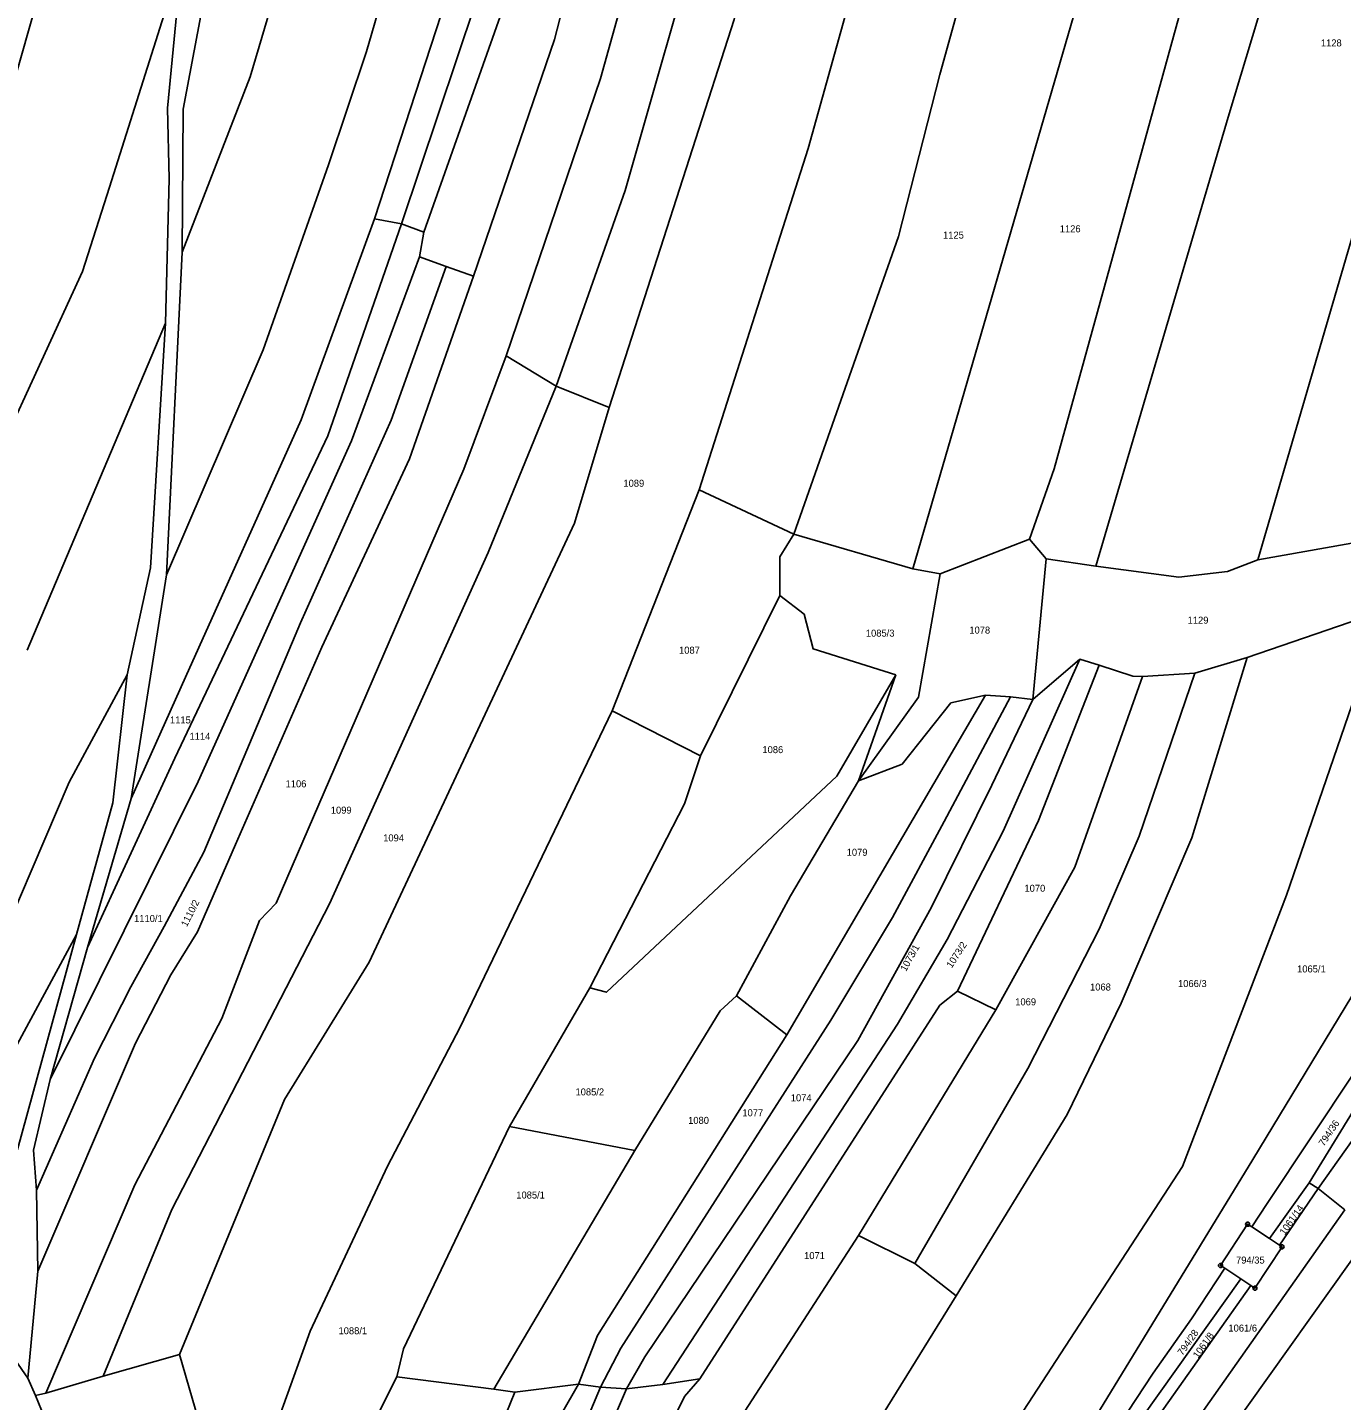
# Model space of a CAD drawing. Extents: x -680203 to -673936, y -1102717 to -1093650.
# Drawn here: x -676982.3 to -676663.1, y -1100543.4 to -1100209.9 of the extents above; entities that cross this region are included whole.
import ezdxf

# ---------------------------------------------------------------- set-up
doc = ezdxf.new("R2010")
doc.units = 0
for name, color, linetype in [('_Ideová část', 7, 'Continuous'), ('SOxx02xx_Koleje_param další_Popis10', 7, 'Continuous'), ('SOxxxxxx_Osa_bod_P', 7, 'Continuous'), ('x_prac', 7, 'Continuous')]:
    doc.layers.add(name, color=color, linetype=linetype)

msp = doc.modelspace()

# ---------------------------------------------------------------- linework, layer by layer
at = {"layer": '_Ideová část'}
msp.add_circle((-676417.7, -1099401.52), 1287.12, dxfattribs=at)
at = {"layer": 'SOxx02xx_Koleje_param další_Popis10'}
for centre, radius in [((-676685.96, -1100500.55), 0.5), ((-676685.96, -1100500.55), 0.0303), ((-676677.6, -1100506.04), 0.5), ((-676677.6, -1100506.04), 0.0303), ((-676692.53, -1100510.58), 0.5), ((-676692.53, -1100510.58), 0.0303), ((-676684.18, -1100516.07), 0.5), ((-676684.18, -1100516.07), 0.0303)]:
    msp.add_circle(centre, radius, dxfattribs=at)
at = {"layer": 'x_prac'}
for p, q in [((-676767.27, -1100341.41), (-676724.3, -1100193.5)), ((-676898.02, -1100256.36), (-676891.46, -1100257.57)), ((-676891.46, -1100257.57), (-676886.06, -1100259.58)), ((-676886.06, -1100259.58), (-676887.12, -1100265.62)), ((-676944.76, -1100264.49), (-676948.54, -1100342.83)), ((-676880.66, -1100267.94), (-676887.12, -1100265.62)), ((-676873.96, -1100270.31), (-676880.66, -1100267.94)), ((-676982.38, -1100361.13), (-676948.83, -1100281.73)), ((-676853.92, -1100297.01), (-676866.03, -1100289.67)), ((-676853.92, -1100297.01), (-676841.06, -1100302.16)), ((-676819.18, -1100322.21), (-676840.3, -1100375.9)), ((-676796.14, -1100333), (-676819.18, -1100322.21)), ((-676767.27, -1100341.41), (-676796.14, -1100333)), ((-676738.93, -1100334.2), (-676760.66, -1100342.56)), ((-676734.89, -1100338.92), (-676738.93, -1100334.2)), ((-676652.04, -1100333.59), (-676683.44, -1100339.21)), ((-676760.66, -1100342.56), (-676767.27, -1100341.41)), ((-676738.1, -1100373.08), (-676734.89, -1100338.92)), ((-676734.89, -1100338.92), (-676722.82, -1100340.74)), ((-676948.54, -1100342.83), (-676957.17, -1100397.12)), ((-676799.59, -1100347.88), (-676818.82, -1100386.83)), ((-676686.03, -1100362.9), (-676652.72, -1100351.42)), ((-676726.73, -1100363.32), (-676738.1, -1100373.08)), ((-676722, -1100364.81), (-676726.73, -1100363.32)), ((-676686.03, -1100362.9), (-676698.75, -1100366.71)), ((-676780.44, -1100392.88), (-676771.4, -1100367.1)), ((-676698.75, -1100366.71), (-676711.52, -1100367.56)), ((-676749.6, -1100372.04), (-676797.87, -1100454.52)), ((-676743.53, -1100372.5), (-676749.6, -1100372.04)), ((-676738.1, -1100373.08), (-676743.53, -1100372.5)), ((-676599.1, -1100372.85), (-676671.02, -1100490.52)), ((-676840.3, -1100375.9), (-676818.82, -1100386.83)), ((-676957.17, -1100397.12), (-676967.74, -1100433.32)), ((-677006.76, -1100497.35), (-676970.38, -1100430.21)), ((-676984.75, -1100482.44), (-676970.38, -1100430.21)), ((-676967.74, -1100433.32), (-676976.83, -1100465.42)), ((-676845.71, -1100443.11), (-676865.27, -1100476.84)), ((-676756.45, -1100443.92), (-676747.14, -1100448.5)), ((-676810.09, -1100445.08), (-676797.87, -1100454.52)), ((-676747.14, -1100448.5), (-676780.48, -1100503.29)), ((-676834.82, -1100482.66), (-676865.27, -1100476.84)), ((-676834.82, -1100482.66), (-676869.08, -1100540.62)), ((-676680.65, -1100504.04), (-676671.02, -1100490.52)), ((-676671.02, -1100490.52), (-676668.81, -1100491.87)), ((-676980.09, -1100492.28), (-676979.79, -1100511.97)), ((-676668.81, -1100491.87), (-676678.23, -1100505.62)), ((-676662.38, -1100497.02), (-676668.81, -1100491.87)), ((-676684.93, -1100501.22), (-676681.21, -1100495.55)), ((-676684.93, -1100501.22), (-676680.65, -1100504.04)), ((-676766.78, -1100510.05), (-676780.48, -1100503.29)), ((-676656.45, -1100503.31), (-676734.48, -1100612.67)), ((-676680.65, -1100504.04), (-676678.23, -1100505.62)), ((-676756.75, -1100517.94), (-676766.78, -1100510.05)), ((-676691.51, -1100511.25), (-676699.55, -1100523.5)), ((-676687.61, -1100513.82), (-676691.51, -1100511.25)), ((-676979.79, -1100511.97), (-676982.26, -1100537.96)), ((-676685.15, -1100515.43), (-676687.61, -1100513.82)), ((-676685.15, -1100515.43), (-676708.64, -1100548.6)), ((-676982.26, -1100537.96), (-676985.3, -1100533.48)), ((-676945.43, -1100532.22), (-676963.91, -1100537.42)), ((-676932.04, -1100577.55), (-676945.43, -1100532.22)), ((-676980.34, -1100542.12), (-676982.26, -1100537.96)), ((-676963.91, -1100537.42), (-676977.86, -1100541.58)), ((-676869.08, -1100540.62), (-676892.64, -1100537.59)), ((-676819.04, -1100538.06), (-676827.96, -1100539.46)), ((-676977.86, -1100541.58), (-676980.34, -1100542.12)), ((-676869.08, -1100540.62), (-676863.95, -1100541.37)), ((-676863.95, -1100541.37), (-676867.1, -1100549.1)), ((-676863.95, -1100541.37), (-676848.49, -1100539.36)), ((-676836.81, -1100540.51), (-676855.96, -1100585.23)), ((-676843.12, -1100540.11), (-676848.49, -1100539.36)), ((-676843.12, -1100540.11), (-676836.81, -1100540.51)), ((-676827.96, -1100539.46), (-676836.81, -1100540.51))]:
    msp.add_line(p, q, dxfattribs=at)
for points in [[(-676852.97, -1099963.37), (-676871.25, -1100010.09), (-676880.21, -1100038.38), (-676912.98, -1100170.46), (-676928.22, -1100221.86), (-676944.76, -1100264.49)], [(-676832.33, -1099978.57), (-676846.33, -1100015.31), (-676860.13, -1100061.44), (-676865.93, -1100085.99), (-676885.37, -1100165.52), (-676899.93, -1100215.78), (-676909.23, -1100243.24), (-676925.09, -1100288.23), (-676948.54, -1100342.83)], [(-676818.5, -1099987.94), (-676834, -1100028.88), (-676847.18, -1100072.58), (-676874.39, -1100183.83), (-676898.02, -1100256.36)], [(-676813, -1099991.43), (-676826.07, -1100025.67), (-676844.77, -1100091), (-676869.02, -1100190.66), (-676891.46, -1100257.57)], [(-676807.78, -1099995.89), (-676820.24, -1100028.68), (-676832.9, -1100071.53), (-676860.03, -1100186.08), (-676886.06, -1100259.58)], [(-676929.95, -1100002.62), (-676929.46, -1100019.25), (-676930.8, -1100030.6), (-676932.64, -1100127.91), (-676936.76, -1100188.46), (-676944.46, -1100229.71), (-676944.76, -1100264.49)], [(-676797.34, -1100005.37), (-676810.45, -1100044.36), (-676842.08, -1100165.38), (-676854.28, -1100212.81), (-676873.96, -1100270.31)], [(-676787.75, -1100016.21), (-676789.89, -1100029.15), (-676797.21, -1100045.78), (-676823.4, -1100151.64), (-676831.1, -1100179.02), (-676843.11, -1100222.3), (-676866.03, -1100289.67)], [(-676778.87, -1100029.77), (-676780.86, -1100040.63), (-676793.89, -1100078.3), (-676817.44, -1100180.64), (-676837.15, -1100249.46), (-676853.92, -1100297.01)], [(-677051.71, -1100374.96), (-677019.91, -1100315.99), (-677002.11, -1100277.08), (-676995.7, -1100258.32), (-676964.21, -1100147.66), (-676935.17, -1100035.85)], [(-676769.95, -1100040.41), (-676772.23, -1100054.51), (-676782.94, -1100082.39), (-676792.5, -1100134.89), (-676810.64, -1100207.94), (-676841.06, -1100302.16)], [(-676819.18, -1100322.21), (-676792.7, -1100239.32), (-676770.41, -1100159.45), (-676745.08, -1100056.3)], [(-676722.82, -1100340.74), (-676690.72, -1100231.69), (-676683.25, -1100206.99), (-676671.13, -1100161.01), (-676662.13, -1100117.85), (-676661.87, -1100105.66)], [(-676683.44, -1100339.21), (-676652.22, -1100232.22), (-676635.33, -1100177.13), (-676628.45, -1100135.54)], [(-676796.14, -1100333), (-676770.79, -1100260.64), (-676760.73, -1100221.29), (-676750.81, -1100185.7)], [(-676988.87, -1100312.57), (-676968.95, -1100269.16), (-676962.39, -1100248.72), (-676945.53, -1100195.46)], [(-676948.83, -1100281.73), (-676947.92, -1100246.65), (-676948.3, -1100229.49), (-676946.01, -1100206), (-676945.53, -1100195.46)], [(-676738.93, -1100334.2), (-676732.97, -1100317.13), (-676700.28, -1100198.82)], [(-676891.46, -1100257.57), (-676909.38, -1100309.12), (-676946.55, -1100387.39), (-676967.74, -1100433.32)], [(-676898.02, -1100256.36), (-676915.87, -1100305.22), (-676943.96, -1100367.68), (-676957.17, -1100397.12)], [(-676980.09, -1100492.28), (-676966, -1100460.24), (-676957.24, -1100442.92), (-676949.09, -1100428.25), (-676939.46, -1100410.16), (-676915.97, -1100354.49), (-676893.96, -1100305.28), (-676880.66, -1100267.94)], [(-676887.12, -1100265.62), (-676903.59, -1100310.26), (-676940.88, -1100392.99), (-676976.83, -1100465.42)], [(-676873.96, -1100270.31), (-676889.51, -1100314.66), (-676910.84, -1100360.4), (-676931.76, -1100408.34), (-676940.99, -1100429.55), (-676947.47, -1100439.99), (-676956.07, -1100456.57), (-676979.79, -1100511.97)], [(-676958.12, -1100367.13), (-676952.44, -1100341.14), (-676948.83, -1100281.73)], [(-676866.03, -1100289.67), (-676876.36, -1100317.14), (-676921.91, -1100422.54), (-676925.92, -1100426.78), (-676935.07, -1100450.62), (-676956.24, -1100490.97), (-676977.86, -1100541.58)], [(-676668.81, -1100491.87), (-676616.87, -1100418.65), (-676547.57, -1100328.93), (-676539.85, -1100320.67), (-676513.07, -1100289.65)], [(-676853.92, -1100297.01), (-676870.44, -1100337.43), (-676908.93, -1100422.76), (-676947.27, -1100496.95), (-676963.91, -1100537.42)], [(-676841.06, -1100302.16), (-676849.47, -1100330.33), (-676899.34, -1100436.91), (-676919.9, -1100470.29), (-676945.43, -1100532.22)], [(-676796.14, -1100333), (-676799.56, -1100338.43), (-676799.59, -1100347.88)], [(-676722.82, -1100340.74), (-676702.67, -1100343.44), (-676690.81, -1100342.03), (-676683.44, -1100339.21)], [(-676760.66, -1100342.56), (-676765.9, -1100372.56), (-676780.44, -1100392.88)], [(-676799.59, -1100347.88), (-676793.64, -1100352.41), (-676791.52, -1100360.85), (-676771.4, -1100367.1)], [(-676652.72, -1100351.42), (-676676.51, -1100420.63), (-676701.79, -1100486.57), (-676746.06, -1100554.51), (-676778.97, -1100607.02), (-676780.28, -1100610.56)], [(-676601.79, -1100353.29), (-676635.25, -1100403.2), (-676684.67, -1100484.86), (-676735.51, -1100568.09), (-676767.24, -1100616.35)], [(-676827.96, -1100539.46), (-676770.99, -1100452), (-676758.91, -1100431.43), (-676745.31, -1100405.07), (-676726.73, -1100363.32)], [(-676756.75, -1100517.94), (-676729.82, -1100473.89), (-676716.7, -1100446.85), (-676699.48, -1100406.72), (-676686.03, -1100362.9)], [(-676722, -1100364.81), (-676736.74, -1100402.47), (-676756.45, -1100443.92)], [(-676711.52, -1100367.56), (-676713.86, -1100367.48), (-676722, -1100364.81)], [(-677016.36, -1100485.2), (-676993.04, -1100441.92), (-676972.18, -1100393.23), (-676958.12, -1100367.13)], [(-676970.38, -1100430.21), (-676961.57, -1100398.19), (-676958.12, -1100367.13)], [(-676771.4, -1100367.1), (-676785.7, -1100391.73), (-676841.65, -1100444.23), (-676845.71, -1100443.11)], [(-676698.75, -1100366.71), (-676712.29, -1100406.27), (-676722.02, -1100428.9), (-676739.33, -1100462.71), (-676766.78, -1100510.05)], [(-676711.52, -1100367.56), (-676727.94, -1100413.81), (-676747.14, -1100448.5)], [(-676743.53, -1100372.5), (-676759.66, -1100402.72), (-676772.24, -1100426.08), (-676787.17, -1100450.96), (-676838.22, -1100530.65), (-676843.12, -1100540.11)], [(-676738.1, -1100373.08), (-676748.05, -1100393.88), (-676762.74, -1100423.53), (-676780.67, -1100455.93), (-676832.39, -1100532.77), (-676836.81, -1100540.51)], [(-676780.44, -1100392.88), (-676769.88, -1100388.81), (-676758.03, -1100373.94), (-676749.6, -1100372.04)], [(-676681.21, -1100495.55), (-676638.77, -1100431.74), (-676599.1, -1100372.85)], [(-676840.3, -1100375.9), (-676877.32, -1100452.85), (-676894.9, -1100486.42), (-676913.64, -1100526.52), (-676932.04, -1100577.55)], [(-676818.82, -1100386.83), (-676822.77, -1100398.42), (-676845.71, -1100443.11)], [(-676780.44, -1100392.88), (-676796.98, -1100420.82), (-676810.09, -1100445.08)], [(-676756.45, -1100443.92), (-676760.71, -1100447.36), (-676819.04, -1100538.06)], [(-676810.09, -1100445.08), (-676814.1, -1100448.71), (-676834.82, -1100482.66)], [(-676797.87, -1100454.52), (-676843.86, -1100527.61), (-676848.49, -1100539.36)], [(-676976.83, -1100465.42), (-676980.85, -1100482.55), (-676980.09, -1100492.28)], [(-676865.27, -1100476.84), (-676891, -1100530.78), (-676892.64, -1100537.59)], [(-676750.22, -1100624.51), (-676735.04, -1100600.24), (-676662.38, -1100497.02)], [(-676691.51, -1100511.25), (-676692.53, -1100510.58), (-676685.96, -1100500.55), (-676684.93, -1100501.22)], [(-676780.48, -1100503.29), (-676815.23, -1100556.98), (-676824.41, -1100579.87), (-676829.38, -1100590.84)], [(-676678.23, -1100505.62), (-676677.6, -1100506.04), (-676684.18, -1100516.07), (-676685.15, -1100515.43)], [(-676753.76, -1100604.85), (-676751.31, -1100603.3), (-676687.61, -1100513.82)], [(-676807.19, -1100603.15), (-676799.78, -1100587.45), (-676756.75, -1100517.94)], [(-676699.55, -1100523.5), (-676708.88, -1100536.73), (-676721.4, -1100555.66), (-676730.06, -1100569.9), (-676739.85, -1100585.34), (-676753.76, -1100604.85)], [(-676892.64, -1100537.59), (-676900.83, -1100554.02), (-676908.3, -1100578.01)], [(-676819.04, -1100538.06), (-676822.71, -1100542.42), (-676843.73, -1100585.03)], [(-676843.12, -1100540.11), (-676854.49, -1100567.04), (-676861.78, -1100585.44)], [(-676848.49, -1100539.36), (-676852.61, -1100546.58), (-676854.06, -1100552.61)], [(-676951.89, -1100610.7), (-676956.1, -1100603.98), (-676960.89, -1100595.95), (-676970.14, -1100572.65), (-676978.15, -1100547.49), (-676980.34, -1100542.12)]]:
    msp.add_lwpolyline(points, dxfattribs=at)

# ---------------------------------------------------------------- texts
at = {"layer": 'SOxxxxxx_Osa_bod_P'}
for s, p in [('1128', (-676668.16, -1100214.51)), ('1126', (-676731.58, -1100259.65)), ('1125', (-676759.94, -1100261.18)), ('1089', (-676837.57, -1100321.45)), ('1129', (-676700.53, -1100354.7)), ('1085/3', (-676778.68, -1100357.84)), ('1078', (-676753.55, -1100357.11)), ('1087', (-676824.06, -1100361.99)), ('1115', (-676947.71, -1100378.93)), ('1114', (-676942.96, -1100382.9)), ('1086', (-676803.81, -1100386.14)), ('1106', (-676919.62, -1100394.43)), ('1099', (-676908.64, -1100400.83)), ('1094', (-676895.92, -1100407.58)), ('1079', (-676783.34, -1100411.07)), ('1070', (-676740.16, -1100419.81)), ('1110/1', (-676956.42, -1100427.14)), ('1065/1', (-676673.94, -1100439.4)), ('1066/3', (-676702.86, -1100442.95)), ('1068', (-676724.23, -1100443.79)), ('1069', (-676742.4, -1100447.38)), ('1085/2', (-676849.21, -1100469.27)), ('1074', (-676796.92, -1100470.69)), ('1080', (-676821.85, -1100476.17)), ('1077', (-676808.68, -1100474.33)), ('1085/1', (-676863.59, -1100494.31)), ('1071', (-676793.68, -1100509.02)), ('794/35', (-676688.77, -1100510.11)), ('1061/6', (-676690.62, -1100526.62)), ('1088/1', (-676906.77, -1100527.27))]:
    msp.add_text(s, height=1.7, dxfattribs=at).set_placement(p)
for s, rotation, p in [('1110/2', 63, (-676943.62, -1100428.47)), ('1073/1', 61, (-676768.94, -1100439.3)), ('1073/2', 57, (-676757.83, -1100438.49)), ('794/36', 56, (-676667.44, -1100481.75)), ('1061/14', 55, (-676676.94, -1100503.34)), ('794/28', 55, (-676701.75, -1100532.59)), ('1061/8', 55, (-676697.99, -1100533.26))]:
    msp.add_text(s, height=1.7, rotation=rotation, dxfattribs=at).set_placement(p)

doc.saveas('drawing.dxf')
